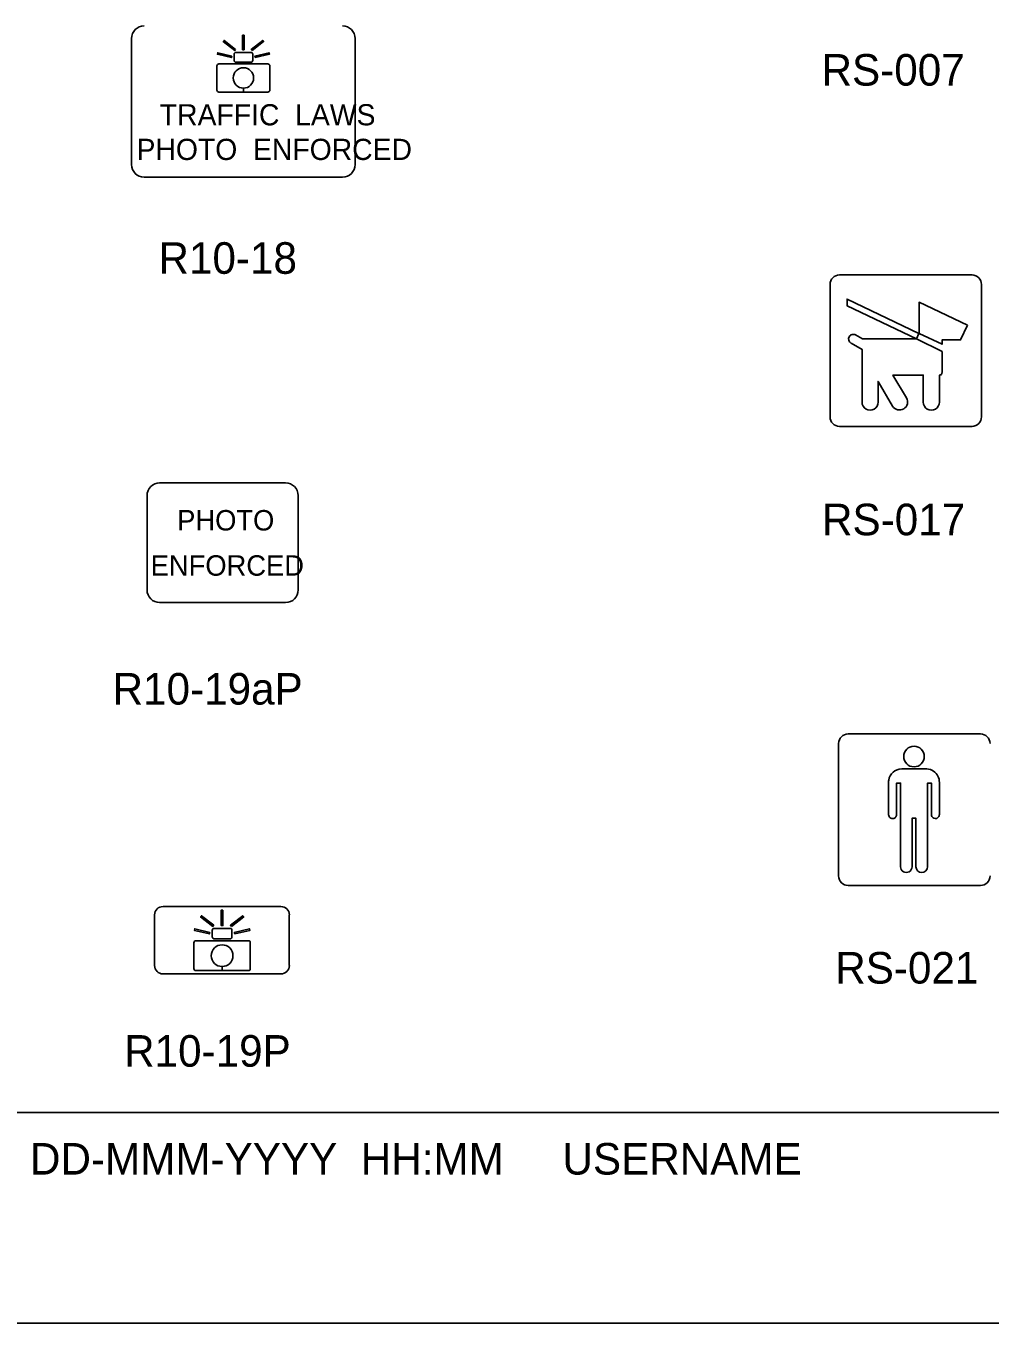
# Model space of a CAD drawing. Extents: x 42133 to 45533, y 41351 to 47951.
# Drawn here: x 42555.2 to 42784.2, y 41351.4 to 41659.5 of the extents above; entities that cross this region are included whole.
import ezdxf

# ---------------------------------------------------------------- set-up
doc = ezdxf.new("R2010")
doc.units = 0
for name, color, linetype in [('#plot_border', 7, 'Continuous'), ('#plot_shape', 7, 'Continuous'), ('P_ODOT_PLAN_Border', 7, 'Continuous'), ('P_TRAF_SIGN_SignDetails', 7, 'Continuous')]:
    doc.layers.add(name, color=color, linetype=linetype)

msp = doc.modelspace()

# ---------------------------------------------------------------- linework, layer by layer
at = {"layer": '#plot_shape'}
msp.add_lwpolyline([(42133.34, 41351.35), (43833.34, 41351.35), (43833.34, 42451.35), (42133.34, 42451.35)], close=True, dxfattribs=at)
at = {"layer": 'P_ODOT_PLAN_Border'}
msp.add_lwpolyline([(42208.34, 41401.35), (43808.34, 41401.35), (43808.34, 42401.35), (42208.34, 42401.35)], close=True, dxfattribs=at)
at = {"layer": 'P_TRAF_SIGN_SignDetails'}
for p, q in [((42580.28, 41626.53), (42580.28, 41656.47)), ((42633.38, 41656.47), (42633.38, 41626.53)), ((42630.4, 41623.54), (42583.28, 41623.54)), ((42779.92, 41600.33), (42748.44, 41600.33)), ((42746.19, 41598.08), (42746.19, 41566.59)), ((42782.17, 41566.59), (42782.17, 41598.08)), ((42748.44, 41564.34), (42779.92, 41564.34)), ((42586.96, 41550.92), (42616.9, 41550.92)), ((42583.97, 41525.5), (42583.97, 41547.92)), ((42619.89, 41547.92), (42619.89, 41525.5)), ((42616.9, 41522.5), (42586.96, 41522.5)), ((42781.95, 41491.28), (42750.48, 41491.28)), ((42748.23, 41489.03), (42748.23, 41457.55)), ((42750.48, 41455.29), (42781.95, 41455.29)), ((42585.76, 41436.29), (42585.76, 41448.3)), ((42587.77, 41450.3), (42615.78, 41450.3)), ((42617.77, 41448.3), (42617.77, 41436.29)), ((42615.78, 41434.29), (42587.77, 41434.29))]:
    msp.add_line(p, q, dxfattribs=at)
for points in [[(42607.04, 41657.27), (42607.04, 41653.8), (42606.68, 41653.8), (42606.68, 41657.27)], [(42607.04, 41657.27), (42607.04, 41653.8), (42606.68, 41653.8), (42606.68, 41657.27)], [(42607.04, 41657.27), (42607.04, 41653.8), (42606.68, 41653.8), (42606.68, 41657.27)], [(42605.01, 41653.89), (42602.28, 41656.02), (42602.06, 41655.74), (42604.79, 41653.6)], [(42605.01, 41653.89), (42602.28, 41656.02), (42602.06, 41655.74), (42604.79, 41653.6)], [(42605.01, 41653.89), (42602.28, 41656.02), (42602.06, 41655.74), (42604.79, 41653.6)], [(42608.94, 41653.6), (42608.71, 41653.89), (42611.45, 41656.02), (42611.67, 41655.74)], [(42608.94, 41653.6), (42608.71, 41653.89), (42611.45, 41656.02), (42611.67, 41655.74)], [(42608.94, 41653.6), (42608.71, 41653.89), (42611.45, 41656.02), (42611.67, 41655.74)], [(42604.15, 41652.3), (42600.77, 41653.1), (42600.69, 41652.75), (42604.06, 41651.95)], [(42604.15, 41652.3), (42600.77, 41653.1), (42600.69, 41652.75), (42604.06, 41651.95)], [(42604.15, 41652.3), (42600.77, 41653.1), (42600.69, 41652.75), (42604.06, 41651.95)], [(42609.66, 41651.95), (42609.58, 41652.3), (42612.95, 41653.1), (42613.04, 41652.75)], [(42609.66, 41651.95), (42609.58, 41652.3), (42612.95, 41653.1), (42613.04, 41652.75)], [(42609.66, 41651.95), (42609.58, 41652.3), (42612.95, 41653.1), (42613.04, 41652.75)], [(42766.77, 41585.18), (42750.25, 41593.02), (42750.25, 41594.59), (42767.32, 41586.41)], [(42766.77, 41585.18), (42750.25, 41593.02), (42750.25, 41594.59), (42767.32, 41586.41)], [(42766.77, 41585.18), (42750.25, 41593.02), (42750.25, 41594.59), (42767.32, 41586.41)], [(42778.85, 41588.37), (42767.36, 41593.85), (42767.36, 41586.44), (42772.79, 41583.85), (42772.79, 41584.87), (42777.22, 41584.88)], [(42778.85, 41588.37), (42767.36, 41593.85), (42767.36, 41586.44), (42772.79, 41583.85), (42772.79, 41584.87), (42777.22, 41584.88)], [(42778.85, 41588.37), (42767.36, 41593.85), (42767.36, 41586.44), (42772.79, 41583.85), (42772.79, 41584.87), (42777.22, 41584.88)], [(42599.83, 41445.85), (42596.91, 41448.12), (42596.68, 41447.82), (42599.59, 41445.55)], [(42599.83, 41445.85), (42596.91, 41448.12), (42596.68, 41447.82), (42599.59, 41445.55)], [(42599.83, 41445.85), (42596.91, 41448.12), (42596.68, 41447.82), (42599.59, 41445.55)], [(42601.99, 41449.45), (42601.99, 41445.76), (42601.61, 41445.76), (42601.61, 41449.45)], [(42601.99, 41449.45), (42601.99, 41445.76), (42601.61, 41445.76), (42601.61, 41449.45)], [(42601.99, 41449.45), (42601.99, 41445.76), (42601.61, 41445.76), (42601.61, 41449.45)], [(42604.01, 41445.55), (42603.77, 41445.85), (42606.69, 41448.12), (42606.93, 41447.82)], [(42604.01, 41445.55), (42603.77, 41445.85), (42606.69, 41448.12), (42606.93, 41447.82)], [(42604.01, 41445.55), (42603.77, 41445.85), (42606.69, 41448.12), (42606.93, 41447.82)], [(42598.9, 41444.16), (42595.31, 41445.01), (42595.22, 41444.63), (42598.81, 41443.78)], [(42598.9, 41444.16), (42595.31, 41445.01), (42595.22, 41444.63), (42598.81, 41443.78)], [(42598.9, 41444.16), (42595.31, 41445.01), (42595.22, 41444.63), (42598.81, 41443.78)], [(42604.79, 41443.78), (42604.7, 41444.16), (42608.3, 41445.01), (42608.39, 41444.63)], [(42604.79, 41443.78), (42604.7, 41444.16), (42608.3, 41445.01), (42608.39, 41444.63)], [(42604.79, 41443.78), (42604.7, 41444.16), (42608.3, 41445.01), (42608.39, 41444.63)]]:
    msp.add_lwpolyline(points, close=True, dxfattribs=at)
for points in [[(42604.66, 41651.3), (42604.66, 41652.73)], [(42604.66, 41651.3), (42604.66, 41652.73)], [(42604.66, 41651.3), (42604.66, 41652.73)], [(42605.12, 41653.19), (42608.61, 41653.19)], [(42605.12, 41653.19), (42608.61, 41653.19)], [(42605.12, 41653.19), (42608.61, 41653.19)], [(42609.07, 41652.73), (42609.07, 41651.3)], [(42609.07, 41652.73), (42609.07, 41651.3)], [(42609.07, 41652.73), (42609.07, 41651.3)], [(42600.58, 41649.99), (42600.58, 41644.23)], [(42600.58, 41649.99), (42600.58, 41644.23)], [(42600.58, 41649.99), (42600.58, 41644.23)], [(42612.68, 41650.45), (42601.04, 41650.45)], [(42612.68, 41650.45), (42601.04, 41650.45)], [(42612.68, 41650.45), (42601.04, 41650.45)], [(42608.61, 41650.84), (42605.12, 41650.84)], [(42608.61, 41650.84), (42605.12, 41650.84)], [(42608.61, 41650.84), (42605.12, 41650.84)], [(42613.14, 41644.23), (42613.14, 41649.99)], [(42613.14, 41644.23), (42613.14, 41649.99)], [(42613.14, 41644.23), (42613.14, 41649.99)], [(42601.04, 41643.77), (42606.86, 41643.77), (42606.86, 41644.69)], [(42601.04, 41643.77), (42606.86, 41643.77), (42606.86, 41644.69)], [(42601.04, 41643.77), (42612.68, 41643.77)], [(42606.86, 41644.69), (42606.86, 41643.77), (42612.68, 41643.77)], [(42606.86, 41644.69), (42606.86, 41643.77), (42612.68, 41643.77)], [(42751.18, 41584.14), (42753.79, 41582.64), (42753.79, 41570.1)], [(42751.18, 41584.14), (42753.79, 41582.64), (42753.79, 41570.1)], [(42751.18, 41584.14), (42753.79, 41582.64), (42753.79, 41570.1)], [(42772.8, 41582.17), (42766.76, 41585.13), (42753.92, 41585.12), (42752.27, 41586.07)], [(42772.8, 41582.17), (42766.76, 41585.13), (42753.92, 41585.12), (42752.27, 41586.07)], [(42772.8, 41582.17), (42766.76, 41585.13), (42753.92, 41585.12), (42752.27, 41586.07)], [(42772.8, 41577.36), (42772.8, 41582.17)], [(42772.8, 41577.36), (42772.8, 41582.17)], [(42772.8, 41577.36), (42772.8, 41582.17)], [(42757.61, 41570.1), (42757.61, 41575.01), (42761.07, 41569.17)], [(42757.61, 41570.1), (42757.61, 41575.01), (42761.07, 41569.17)], [(42757.61, 41570.1), (42757.61, 41575.01), (42761.07, 41569.17)], [(42764.35, 41571.12), (42761.13, 41576.55), (42768.35, 41576.55), (42768.35, 41570.1)], [(42764.35, 41571.12), (42761.13, 41576.55), (42768.35, 41576.55), (42768.35, 41570.1)], [(42764.35, 41571.12), (42761.13, 41576.55), (42768.35, 41576.55), (42768.35, 41570.1)], [(42772.17, 41570.1), (42772.17, 41576.55)], [(42772.17, 41570.1), (42772.17, 41576.55)], [(42772.17, 41570.1), (42772.17, 41576.55)], [(42769.01, 41482.97), (42763.22, 41482.98)], [(42769.01, 41482.97), (42763.22, 41482.98)], [(42769.01, 41482.97), (42763.22, 41482.98)], [(42760.09, 41479.8), (42760.09, 41472.29)], [(42760.09, 41479.8), (42760.09, 41472.29)], [(42760.09, 41479.8), (42760.09, 41472.29)], [(42762.02, 41472.29), (42762.02, 41479.6), (42762.94, 41479.6), (42762.94, 41459.75)], [(42762.02, 41472.29), (42762.02, 41479.6), (42762.94, 41479.6), (42762.94, 41459.75)], [(42762.02, 41472.29), (42762.02, 41479.6), (42762.94, 41479.6), (42762.94, 41459.75)], [(42769.35, 41459.75), (42769.35, 41479.6), (42770.26, 41479.6), (42770.26, 41472.29)], [(42769.35, 41459.75), (42769.35, 41479.6), (42770.26, 41479.6), (42770.26, 41472.29)], [(42769.35, 41459.75), (42769.35, 41479.6), (42770.26, 41479.6), (42770.26, 41472.29)], [(42772.18, 41472.29), (42772.18, 41479.75)], [(42772.18, 41472.29), (42772.18, 41479.75)], [(42772.18, 41472.29), (42772.18, 41479.75)], [(42765.69, 41459.75), (42765.69, 41471.27), (42766.61, 41471.27), (42766.6, 41459.75)], [(42765.69, 41459.75), (42765.69, 41471.27), (42766.61, 41471.27), (42766.6, 41459.75)], [(42765.69, 41459.75), (42765.69, 41471.27), (42766.61, 41471.27), (42766.6, 41459.75)], [(42599.94, 41445.11), (42603.66, 41445.11)], [(42599.94, 41445.11), (42603.66, 41445.11)], [(42599.94, 41445.11), (42603.66, 41445.11)], [(42595.1, 41441.69), (42595.1, 41435.54)], [(42595.1, 41441.69), (42595.1, 41435.54)], [(42595.1, 41441.69), (42595.1, 41435.54)], [(42608.01, 41442.18), (42595.59, 41442.18)], [(42608.01, 41442.18), (42595.59, 41442.18)], [(42608.01, 41442.18), (42595.59, 41442.18)], [(42599.45, 41443.09), (42599.45, 41444.62)], [(42599.45, 41443.09), (42599.45, 41444.62)], [(42599.45, 41443.09), (42599.45, 41444.62)], [(42603.66, 41442.6), (42599.94, 41442.6)], [(42603.66, 41442.6), (42599.94, 41442.6)], [(42603.66, 41442.6), (42599.94, 41442.6)], [(42604.15, 41444.62), (42604.15, 41443.09)], [(42604.15, 41444.62), (42604.15, 41443.09)], [(42604.15, 41444.62), (42604.15, 41443.09)], [(42608.5, 41435.54), (42608.5, 41441.69)], [(42608.5, 41435.54), (42608.5, 41441.69)], [(42608.5, 41435.54), (42608.5, 41441.69)], [(42595.59, 41435.06), (42601.8, 41435.06), (42601.8, 41436.03)], [(42595.59, 41435.06), (42601.8, 41435.06), (42601.8, 41436.03)], [(42601.8, 41436.03), (42601.8, 41435.06), (42608.01, 41435.06)], [(42601.8, 41436.03), (42601.8, 41435.06), (42608.01, 41435.06)], [(42595.59, 41435.06), (42608.01, 41435.06)]]:
    msp.add_lwpolyline(points, dxfattribs=at)
for centre, radius in [((42606.86, 41647.11), 2.42), ((42766.14, 41485.93), 2.45), ((42766.14, 41485.93), 2.45), ((42766.14, 41485.93), 2.45), ((42601.8, 41438.62), 2.58)]:
    msp.add_circle(centre, radius, dxfattribs=at)
for centre, radius, start, end in [((42583.28, 41656.47), 2.99, 90, 180), ((42630.4, 41656.47), 2.99, 360, 90), ((42605.12, 41652.73), 0.46, 90.0936, 180.0344), ((42605.12, 41652.73), 0.46, 90.0936, 180.0344), ((42605.12, 41652.73), 0.46, 90.0936, 180.0344), ((42605.12, 41651.3), 0.459, 179.9753, 270.0064), ((42605.12, 41651.3), 0.459, 179.9753, 270.0064), ((42605.12, 41651.3), 0.459, 179.9753, 270.0064), ((42608.61, 41652.73), 0.46, 0.018, 89.9089), ((42608.61, 41652.73), 0.46, 0.018, 89.9089), ((42608.61, 41652.73), 0.46, 0.018, 89.9089), ((42608.61, 41651.3), 0.459, 269.9975, 359.9659), ((42608.61, 41651.3), 0.459, 269.9975, 359.9659), ((42608.61, 41651.3), 0.459, 269.9975, 359.9659), ((42601.04, 41649.99), 0.46, 89.9412, 179.9308), ((42601.04, 41649.99), 0.46, 89.9412, 179.9308), ((42601.04, 41649.99), 0.46, 89.9412, 179.9308), ((42606.86, 41647.11), 2.42, 270.0069, 270.0053), ((42606.86, 41647.11), 2.42, 270.0069, 270.0053), ((42612.68, 41649.99), 0.46, 0.1087, 90.0194), ((42612.68, 41649.99), 0.46, 0.1087, 90.0194), ((42612.68, 41649.99), 0.46, 0.1087, 90.0194), ((42601.04, 41644.23), 0.459, 180.103, 270.08), ((42601.04, 41644.23), 0.459, 180.103, 270.08), ((42601.04, 41644.23), 0.459, 180.103, 270.08), ((42612.68, 41644.23), 0.46, 269.9802, 359.8368), ((42612.68, 41644.23), 0.46, 269.9802, 359.8368), ((42612.68, 41644.23), 0.46, 269.9802, 359.8368), ((42583.28, 41626.53), 2.99, 180, 270), ((42630.4, 41626.53), 2.99, 270, 360), ((42748.44, 41598.07), 2.25, 90, 180), ((42779.92, 41598.07), 2.25, 360, 90), ((42751.72, 41585.1), 1.11, 150.4871, 240.4107), ((42751.72, 41585.1), 1.11, 150.4871, 240.4107), ((42751.72, 41585.1), 1.11, 150.4871, 240.4107), ((42751.72, 41585.1), 1.11, 60.3839, 150.4147), ((42751.72, 41585.1), 1.11, 60.3839, 150.4147), ((42751.72, 41585.1), 1.11, 60.3839, 150.4147), ((42771.21, 41577.27), 1.59, 353.2824, 356.0077), ((42771.21, 41577.27), 1.59, 353.2824, 356.0077), ((42771.21, 41577.27), 1.59, 353.2824, 356.0077), ((42768.94, 41577.36), 3.86, 358.8502, 0.0453), ((42768.94, 41577.36), 3.86, 358.8502, 0.0453), ((42768.94, 41577.36), 3.86, 358.8502, 0.0453), ((42770.51, 41577.32), 2.29, 356.0275, 358.9646), ((42770.51, 41577.32), 2.29, 356.0275, 358.9646), ((42770.51, 41577.32), 2.29, 356.0275, 358.9646), ((42772.18, 41577.66), 1.11, 269.851, 276.3215), ((42772.18, 41577.66), 1.11, 269.851, 276.3215), ((42772.18, 41577.66), 1.11, 269.851, 276.3215), ((42772.21, 41577.34), 0.792, 276.3847, 284.3066), ((42772.21, 41577.34), 0.792, 276.3847, 284.3066), ((42772.21, 41577.34), 0.792, 276.3847, 284.3066), ((42772.27, 41577.12), 0.561, 284.2207, 297.7665), ((42772.27, 41577.12), 0.561, 284.2207, 297.7665), ((42772.27, 41577.12), 0.561, 284.2207, 297.7665), ((42772.33, 41577.01), 0.433, 297.9018, 330.4083), ((42772.33, 41577.01), 0.433, 297.9018, 330.4083), ((42772.33, 41577.01), 0.433, 297.9018, 330.4083), ((42772.21, 41577.07), 0.569, 330.2138, 341.7722), ((42772.21, 41577.07), 0.569, 330.2138, 341.7722), ((42772.21, 41577.07), 0.569, 330.2138, 341.7722), ((42771.96, 41577.16), 0.832, 341.6679, 350.044), ((42771.96, 41577.16), 0.832, 341.6679, 350.044), ((42771.96, 41577.16), 0.832, 341.6679, 350.044), ((42771.6, 41577.23), 1.2, 349.7969, 353.2914), ((42771.6, 41577.23), 1.2, 349.7969, 353.2914), ((42771.6, 41577.23), 1.2, 349.7969, 353.2914), ((42762.71, 41570.14), 1.91, 300.8486, 30.7779), ((42762.71, 41570.14), 1.91, 300.8486, 30.7779), ((42762.71, 41570.14), 1.91, 300.8486, 30.7779), ((42755.7, 41570.1), 1.91, 179.9683, 0.0317), ((42755.7, 41570.1), 1.91, 179.9683, 0.0317), ((42755.7, 41570.1), 1.91, 179.9683, 0.0317), ((42762.71, 41570.15), 1.91, 210.8516, 300.7633), ((42762.71, 41570.15), 1.91, 210.8516, 300.7633), ((42762.71, 41570.15), 1.91, 210.8516, 300.7633), ((42770.26, 41570.1), 1.91, 179.9849, 0.0151), ((42770.26, 41570.1), 1.91, 179.9849, 0.0151), ((42770.26, 41570.1), 1.91, 179.9849, 0.0151), ((42748.44, 41566.6), 2.25, 180, 270), ((42779.92, 41566.6), 2.25, 270, 0), ((42586.96, 41547.92), 2.99, 90, 180), ((42616.89, 41547.92), 2.99, 360, 90), ((42586.97, 41525.5), 2.99, 180, 270), ((42616.9, 41525.5), 2.99, 270, 360), ((42750.48, 41489.03), 2.25, 90, 180), ((42781.95, 41489.03), 2.25, 360, 90), ((42763.23, 41479.84), 3.13, 90.1931, 171.89), ((42763.23, 41479.84), 3.13, 90.1931, 171.89), ((42763.23, 41479.84), 3.13, 90.1931, 171.89), ((42769.01, 41479.62), 3.36, 86.9945, 90.0077), ((42769.01, 41479.62), 3.36, 86.9945, 90.0077), ((42769.01, 41479.62), 3.36, 86.9945, 90.0077), ((42769.04, 41479.91), 3.06, 55.3537, 87.3054), ((42769.04, 41479.91), 3.06, 55.3537, 87.3054), ((42769.04, 41479.91), 3.06, 55.3537, 87.3054), ((42768.89, 41479.74), 3.29, 0.1862, 54.794), ((42768.89, 41479.74), 3.29, 0.1862, 54.794), ((42768.89, 41479.74), 3.29, 0.1862, 54.794), ((42763.37, 41479.8), 3.27, 171.5098, 180.0376), ((42763.37, 41479.8), 3.27, 171.5098, 180.0376), ((42763.37, 41479.8), 3.27, 171.5098, 180.0376), ((42761.48, 41472.28), 1.38, 179.5355, 196.3106), ((42761.48, 41472.28), 1.38, 179.5355, 196.3106), ((42761.48, 41472.28), 1.38, 179.5355, 196.3106), ((42761.07, 41472.14), 0.957, 195.5097, 244.6707), ((42761.07, 41472.14), 0.957, 195.5097, 244.6707), ((42761.07, 41472.14), 0.957, 195.5097, 244.6707), ((42761.06, 41472.12), 0.936, 244.924, 335.2015), ((42761.06, 41472.12), 0.936, 244.924, 335.2015), ((42761.06, 41472.12), 0.936, 244.924, 335.2015), ((42760.83, 41472.23), 1.19, 334.9735, 353.0633), ((42760.83, 41472.23), 1.19, 334.9735, 353.0633), ((42760.83, 41472.23), 1.19, 334.9735, 353.0633), ((42760.53, 41472.28), 1.49, 352.6162, 0.1837), ((42760.53, 41472.28), 1.49, 352.6162, 0.1837), ((42760.53, 41472.28), 1.49, 352.6162, 0.1837), ((42771.68, 41472.27), 1.41, 179.5389, 196.0982), ((42771.68, 41472.27), 1.41, 179.5389, 196.0982), ((42771.68, 41472.27), 1.41, 179.5389, 196.0982), ((42771.24, 41472.13), 0.956, 195.0854, 247.1143), ((42771.24, 41472.13), 0.956, 195.0854, 247.1143), ((42771.24, 41472.13), 0.956, 195.0854, 247.1143), ((42771.22, 41472.1), 0.922, 247.5571, 332.6981), ((42771.22, 41472.1), 0.922, 247.5571, 332.6981), ((42771.22, 41472.1), 0.922, 247.5571, 332.6981), ((42771.02, 41472.21), 1.15, 332.4411, 350.681), ((42771.02, 41472.21), 1.15, 332.4411, 350.681), ((42771.02, 41472.21), 1.15, 332.4411, 350.681), ((42770.7, 41472.28), 1.47, 350.3108, 0.4111), ((42770.7, 41472.28), 1.47, 350.3108, 0.4111), ((42770.7, 41472.28), 1.47, 350.3108, 0.4111), ((42750.48, 41457.55), 2.25, 180, 270), ((42764.31, 41459.75), 1.37, 179.9877, 0.0123), ((42764.31, 41459.75), 1.37, 179.9877, 0.0123), ((42764.31, 41459.75), 1.37, 179.9877, 0.0123), ((42767.97, 41459.75), 1.37, 180.0115, 359.9885), ((42767.97, 41459.75), 1.37, 180.0115, 359.9885), ((42767.97, 41459.75), 1.37, 180.0115, 359.9885), ((42781.95, 41457.55), 2.25, 270, 0), ((42587.77, 41448.3), 2, 90, 180), ((42615.78, 41448.3), 2, 0, 90), ((42599.94, 41444.62), 0.49, 90.0936, 180.0344), ((42599.94, 41444.62), 0.49, 90.0936, 180.0344), ((42599.94, 41444.62), 0.49, 90.0936, 180.0344), ((42603.66, 41444.62), 0.491, 0.018, 89.9089), ((42603.66, 41444.62), 0.491, 0.018, 89.9089), ((42603.66, 41444.62), 0.491, 0.018, 89.9089), ((42595.59, 41441.69), 0.49, 89.9412, 179.9308), ((42595.59, 41441.69), 0.49, 89.9412, 179.9308), ((42595.59, 41441.69), 0.49, 89.9412, 179.9308), ((42599.94, 41443.09), 0.49, 179.9753, 270.0064), ((42599.94, 41443.09), 0.49, 179.9753, 270.0064), ((42599.94, 41443.09), 0.49, 179.9753, 270.0064), ((42603.66, 41443.09), 0.49, 269.9975, 359.9659), ((42603.66, 41443.09), 0.49, 269.9975, 359.9659), ((42603.66, 41443.09), 0.49, 269.9975, 359.9659), ((42608.01, 41441.69), 0.491, 0.1087, 90.0194), ((42608.01, 41441.69), 0.491, 0.1087, 90.0194), ((42608.01, 41441.69), 0.491, 0.1087, 90.0194), ((42601.8, 41438.62), 2.58, 270.0069, 270.0053), ((42601.8, 41438.62), 2.58, 270.0069, 270.0053), ((42587.77, 41436.3), 2, 180, 270), ((42595.59, 41435.55), 0.49, 180.103, 270.08), ((42595.59, 41435.55), 0.49, 180.103, 270.08), ((42595.59, 41435.55), 0.49, 180.103, 270.08), ((42608.01, 41435.55), 0.491, 269.9802, 359.8368), ((42608.01, 41435.55), 0.491, 269.9802, 359.8368), ((42608.01, 41435.55), 0.491, 269.9802, 359.8368), ((42615.78, 41436.3), 2, 270, 0)]:
    msp.add_arc(centre, radius, start, end, dxfattribs=at)

# ---------------------------------------------------------------- texts
at = {"layer": '#plot_border'}
msp.add_text('THIS IS THE FILENAME LOCATION ##############################     DD-MMM-YYYY  HH:MM     USERNAME', height=7.5, dxfattribs=at).set_placement((42207.17, 41386.62))
at = {"layer": 'P_TRAF_SIGN_SignDetails'}
for s, height, p in [('RS-007', 7.5, (42744.18, 41645.29)), ('TRAFFIC  LAWS', 5.0322, (42587.01, 41635.85)), ('PHOTO  ENFORCED', 5.0322, (42581.48, 41627.63)), ('R10-18', 7.5, (42586.69, 41600.59)), ('PHOTO', 4.853, (42591.13, 41539.62)), ('RS-017', 7.5, (42744.29, 41538.48)), ('ENFORCED', 4.853, (42584.84, 41528.88)), ('R10-19aP', 7.5, (42575.79, 41498.26)), ('RS-021', 7.5, (42747.43, 41431.99)), ('R10-19P', 7.5, (42578.53, 41412.25))]:
    msp.add_text(s, height=height, dxfattribs=at).set_placement(p)

doc.saveas('drawing.dxf')
